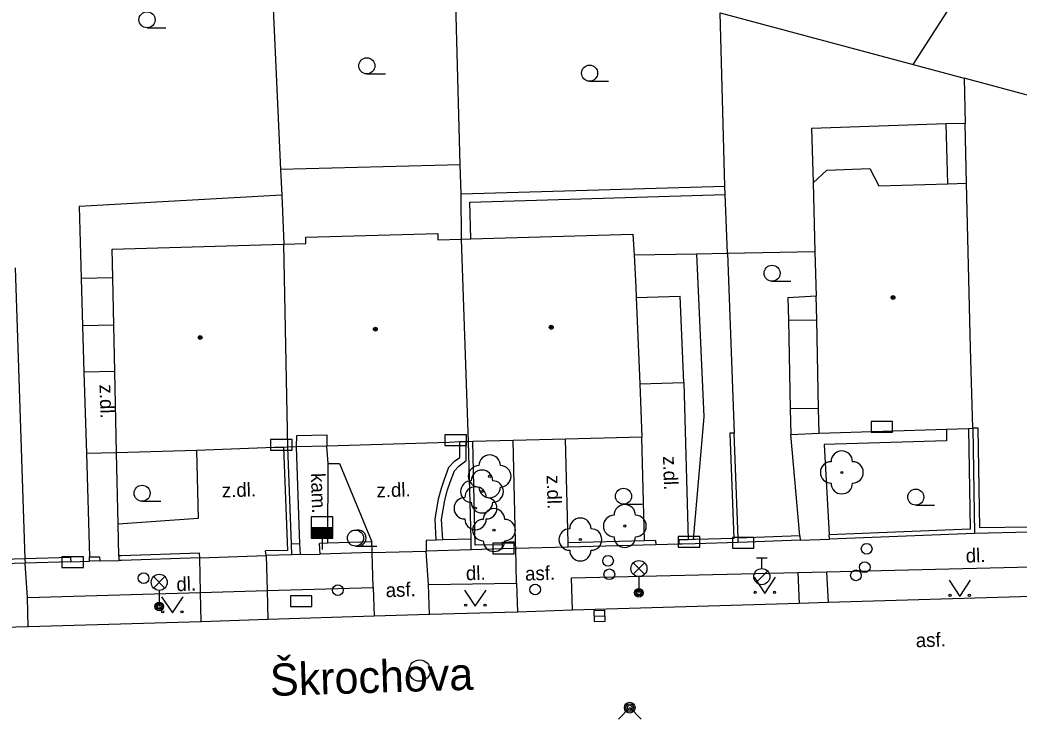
# Model space of a CAD drawing. Extents: x -595546 to -593986, y -1160845 to -1159202.
# Drawn here: x -595074.76 to -595028.18, y -1160781.35 to -1160748.75 of the extents above; entities that cross this region are included whole.
import ezdxf

# ---------------------------------------------------------------- set-up
doc = ezdxf.new("R2010")
doc.units = 0
for name, color, linetype in [('DOP - kresba z DSPS bez souradnic', 7, 'Continuous'), ('DOP - rozhrani ploch obecne', 7, 'Continuous'), ('Level 22', 7, 'Continuous'), ('Level 24', 7, 'Continuous'), ('Level 27', 7, 'Continuous'), ('Level 28', 7, 'Continuous'), ('Level 31', 7, 'Continuous'), ('Level 33', 7, 'Continuous'), ('Level 36', 7, 'Continuous'), ('Level 39', 7, 'Continuous'), ('Nazvy ulic', 7, 'Continuous'), ('plynovod - povrch.  znaky - PRIS skut. velikost', 7, 'Continuous'), ('TM - budovy zdene_ betonove - NP', 7, 'Continuous'), ('TM - budovy zdene_ betonove - VP', 7, 'Continuous'), ('TM - chodniky - VP', 7, 'Continuous'), ('TM - komunikace - VP', 7, 'Continuous'), ('TM - letecke snimky - pomocna linie', 7, 'Continuous'), ('TM - plot drateny_ kovovy - VP', 7, 'Continuous'), ('TM - podezdivka plotu - VP', 7, 'Continuous'), ('TM - popis povrchu', 7, 'Continuous'), ('TM - rozhrani mezi zpev. plochami mezi sebou - VP', 7, 'Continuous'), ('TM - rozhrani ploch obecne - VP', 7, 'Continuous'), ('TM - vjezd na pozemek', 7, 'Continuous'), ('TM - zed operna - VP', 7, 'Continuous')]:
    doc.layers.add(name, color=color, linetype=linetype)

msp = doc.modelspace()

# ---------------------------------------------------------------- linework, layer by layer
at = {"layer": 'DOP - kresba z DSPS bez souradnic'}
for points in [[(-595031.5, -1160756.39), (-595031.57, -1160753.6)], [(-595053.78, -1160757.25), (-595041.88, -1160756.89)], [(-595053.74, -1160758.96), (-595053.78, -1160757.25)]]:
    msp.add_lwpolyline(points, dxfattribs=at)
at = {"layer": 'DOP - rozhrani ploch obecne'}
for points in [[(-595063.2, -1160742.74), (-595062.61, -1160755.73)], [(-595033.11, -1160750.82), (-595028.74, -1160744.02)], [(-595054.23, -1160755.5), (-595054.52, -1160745.07)], [(-595042.11, -1160748.41), (-595033.11, -1160750.82)], [(-595041.89, -1160756.5), (-595042.11, -1160748.41)], [(-595033.11, -1160750.82), (-595030.73, -1160751.46)], [(-595030.73, -1160751.46), (-595030.69, -1160753.58)], [(-595025.19, -1160752.95), (-595030.73, -1160751.46)], [(-595031.57, -1160753.6), (-595037.85, -1160753.81)], [(-595037.85, -1160753.81), (-595037.78, -1160756.35)], [(-595030.69, -1160753.58), (-595031.57, -1160753.6)], [(-595030.62, -1160756.36), (-595030.69, -1160753.58)], [(-595062.61, -1160755.73), (-595062.56, -1160756.92)], [(-595054.19, -1160756.86), (-595054.23, -1160755.5)], [(-595054.19, -1160756.86), (-595041.89, -1160756.5)], [(-595041.88, -1160756.89), (-595041.89, -1160756.5)], [(-595062.56, -1160756.92), (-595072.01, -1160757.45)], [(-595062.56, -1160756.92), (-595062.46, -1160759.21)], [(-595054.18, -1160758.97), (-595054.19, -1160756.86)], [(-595041.77, -1160759.62), (-595041.88, -1160756.89)], [(-595074.54, -1160773.88), (-595074.53, -1160774.08)]]:
    msp.add_lwpolyline(points, dxfattribs=at)
at = {"layer": 'Level 22'}
for centre in [(-595036.44, -1160769.85), (-595052.86, -1160770.03), (-595053.22, -1160770.74), (-595053.52, -1160771.52), (-595052.66, -1160772.54), (-595046.56, -1160772.35), (-595048.63, -1160772.98)]:
    msp.add_circle(centre, 0.05, dxfattribs=at)
for centre, start, end in [((-595036.44, -1160769.35), 0, 180), ((-595052.86, -1160769.53), 0, 180), ((-595036.94, -1160769.85), 90, 270), ((-595035.94, -1160769.85), 270, 90), ((-595053.36, -1160770.03), 90, 270), ((-595053.22, -1160770.24), 0, 180), ((-595052.36, -1160770.03), 270, 90), ((-595053.72, -1160770.74), 90, 270), ((-595052.72, -1160770.74), 270, 90), ((-595053.52, -1160771.02), 0, 180), ((-595052.86, -1160770.53), 180, 0), ((-595036.44, -1160770.35), 180, 0), ((-595054.02, -1160771.52), 90, 270), ((-595053.02, -1160771.52), 270, 90), ((-595053.22, -1160771.24), 180, 0), ((-595052.66, -1160772.04), 0, 180), ((-595046.56, -1160771.85), 0, 180), ((-595053.52, -1160772.02), 180, 0), ((-595053.16, -1160772.54), 90, 270), ((-595052.16, -1160772.54), 270, 90), ((-595048.63, -1160772.48), 0, 180), ((-595047.06, -1160772.35), 90, 270), ((-595046.06, -1160772.35), 270, 90), ((-595049.13, -1160772.98), 90, 270), ((-595048.13, -1160772.98), 270, 90), ((-595052.66, -1160773.04), 180, 0), ((-595046.56, -1160772.85), 180, 0), ((-595048.63, -1160773.48), 180, 0)]:
    msp.add_arc(centre, 0.5, start, end, dxfattribs=at)
at = {"layer": 'Level 24'}
for points in [[(-595035.077, -1160767.978), (-595034.077, -1160767.978), (-595034.077, -1160767.478), (-595035.077, -1160767.478)], [(-595063.077, -1160768.818), (-595062.077, -1160768.818), (-595062.077, -1160768.318), (-595063.077, -1160768.318)], [(-595054.947, -1160768.598), (-595053.947, -1160768.598), (-595053.947, -1160768.098), (-595054.947, -1160768.098)], [(-595044.067, -1160773.338), (-595043.067, -1160773.338), (-595043.067, -1160772.838), (-595044.067, -1160772.838)], [(-595041.538, -1160773.389), (-595040.538, -1160773.389), (-595040.538, -1160772.889), (-595041.538, -1160772.889)], [(-595052.718, -1160773.649), (-595051.718, -1160773.649), (-595051.718, -1160773.149), (-595052.718, -1160773.149)], [(-595072.808, -1160774.279), (-595071.808, -1160774.279), (-595071.808, -1160773.779), (-595072.808, -1160773.779)], [(-595062.148, -1160776.109), (-595061.148, -1160776.109), (-595061.148, -1160775.609), (-595062.148, -1160775.609)]]:
    msp.add_lwpolyline(points, close=True, dxfattribs=at)
at = {"layer": 'Level 27'}
msp.add_line((-595047.99, -1160776.558), (-595047.49, -1160776.542), dxfattribs=at)
msp.add_lwpolyline([(-595047.982, -1160776.808), (-595047.482, -1160776.792), (-595047.498, -1160776.292), (-595047.998, -1160776.308)], close=True, dxfattribs=at)
msp.add_circle((-595056.13, -1160779.09), 0.5, dxfattribs=at)
at = {"layer": 'Level 28'}
for p, q in [((-595061.18, -1160772.42), (-595060.18, -1160772.42)), ((-595061.18, -1160772.47), (-595060.18, -1160772.47)), ((-595061.18, -1160772.52), (-595060.18, -1160772.52)), ((-595061.18, -1160772.57), (-595060.18, -1160772.57)), ((-595061.18, -1160772.62), (-595060.18, -1160772.62)), ((-595061.18, -1160772.67), (-595060.18, -1160772.67)), ((-595061.18, -1160772.72), (-595060.18, -1160772.72)), ((-595061.18, -1160772.77), (-595060.18, -1160772.77)), ((-595061.18, -1160772.82), (-595060.18, -1160772.82)), ((-595061.18, -1160772.87), (-595060.18, -1160772.87)), ((-595060.68, -1160772.92), (-595060.68, -1160773.45)), ((-595040.42, -1160773.835), (-595039.92, -1160773.835)), ((-595040.17, -1160774.335), (-595040.17, -1160773.835)), ((-595040.428, -1160774.982), (-595039.898, -1160774.452))]:
    msp.add_line(p, q, dxfattribs=at)
msp.add_lwpolyline([(-595061.18, -1160772.92), (-595060.18, -1160772.92), (-595060.18, -1160771.92), (-595061.18, -1160771.92)], close=True, dxfattribs=at)
for centre, radius in [((-595035.28, -1160773.41), 0.25), ((-595047.34, -1160773.97), 0.25), ((-595047.28, -1160774.6), 0.25), ((-595040.17, -1160774.71), 0.375), ((-595035.78, -1160774.65), 0.25), ((-595035.37, -1160774.27), 0.25), ((-595069, -1160774.78), 0.25), ((-595059.94, -1160775.34), 0.25), ((-595050.74, -1160775.31), 0.25)]:
    msp.add_circle(centre, radius, dxfattribs=at)
at = {"layer": 'Level 31'}
msp.add_lwpolyline([(-595046.86, -1160781.35), (-595046.33, -1160780.82), (-595045.8, -1160781.35)], dxfattribs=at)
for radius in [0.25, 0.18, 0.11]:
    msp.add_circle((-595046.33, -1160780.82), radius, dxfattribs=at)
at = {"layer": 'Level 33'}
for p, q in [((-595046.165, -1160774.6), (-595045.635, -1160774.07)), ((-595046.165, -1160774.07), (-595045.635, -1160774.6)), ((-595068.535, -1160775.24), (-595068.005, -1160774.71)), ((-595068.535, -1160774.71), (-595068.005, -1160775.24)), ((-595045.9, -1160774.71), (-595045.9, -1160775.46)), ((-595068.27, -1160775.35), (-595068.27, -1160776.1))]:
    msp.add_line(p, q, dxfattribs=at)
for centre, radius in [((-595045.9, -1160774.335), 0.375), ((-595068.27, -1160774.975), 0.375), ((-595045.9, -1160775.46), 0.2), ((-595045.9, -1160775.46), 0.145), ((-595045.9, -1160775.46), 0.0876), ((-595068.27, -1160776.1), 0.2), ((-595068.27, -1160776.1), 0.145), ((-595068.27, -1160776.1), 0.0876)]:
    msp.add_circle(centre, radius, dxfattribs=at)
at = {"layer": 'Level 36'}
for p, q in [((-595068.84, -1160749.115), (-595067.965, -1160749.115)), ((-595058.59, -1160751.265), (-595057.715, -1160751.265)), ((-595048.2, -1160751.605), (-595047.325, -1160751.605)), ((-595039.69, -1160760.935), (-595038.815, -1160760.935)), ((-595069.07, -1160771.195), (-595068.195, -1160771.195)), ((-595046.62, -1160771.335), (-595045.745, -1160771.335)), ((-595032.99, -1160771.375), (-595032.115, -1160771.375)), ((-595059.12, -1160773.285), (-595058.12, -1160773.285))]:
    msp.add_line(p, q, dxfattribs=at)
for points in [[(-595040.53, -1160774.74), (-595040.03, -1160775.49), (-595039.53, -1160774.74)], [(-595031.44, -1160774.88), (-595030.94, -1160775.63), (-595030.44, -1160774.88)], [(-595054.03, -1160775.34), (-595053.53, -1160776.09), (-595053.03, -1160775.34)], [(-595068.16, -1160775.65), (-595067.66, -1160776.4), (-595067.16, -1160775.65)]]:
    msp.add_lwpolyline(points, dxfattribs=at)
for centre, radius in [((-595068.84, -1160748.74), 0.375), ((-595058.59, -1160750.89), 0.375), ((-595048.2, -1160751.23), 0.375), ((-595039.69, -1160760.56), 0.375), ((-595069.07, -1160770.82), 0.375), ((-595046.62, -1160770.96), 0.375), ((-595032.99, -1160771), 0.375), ((-595059.12, -1160772.91), 0.375), ((-595040.48, -1160775.44), 0.05), ((-595039.581, -1160775.44), 0.05), ((-595031.39, -1160775.58), 0.05), ((-595030.491, -1160775.58), 0.05), ((-595068.11, -1160776.35), 0.05), ((-595067.211, -1160776.35), 0.05), ((-595053.98, -1160776.04), 0.05), ((-595053.081, -1160776.04), 0.05)]:
    msp.add_circle(centre, radius, dxfattribs=at)
msp.add_arc((-595058.995, -1160772.91), 0.375, 260.4059, 99.5941, dxfattribs=at)
at = {"layer": 'Level 39'}
for centre, radius in [((-595034.05, -1160761.69), 0.09), ((-595034.05, -1160761.69), 0.0398), ((-595058.19, -1160763.17), 0.09), ((-595058.19, -1160763.17), 0.0398), ((-595049.99, -1160763.08), 0.09), ((-595049.99, -1160763.08), 0.0398), ((-595066.36, -1160763.56), 0.09), ((-595066.36, -1160763.56), 0.0398)]:
    msp.add_circle(centre, radius, dxfattribs=at)
at = {"layer": 'plynovod - povrch.  znaky - PRIS skut. velikost'}
for points in [[(-595052.26, -1160773.22), (-595052.26, -1160773.1), (-595051.65, -1160773.07)], [(-595052.25, -1160773.42), (-595052.26, -1160773.22)]]:
    msp.add_lwpolyline(points, dxfattribs=at)
at = {"layer": 'TM - budovy zdene_ betonove - NP'}
msp.add_lwpolyline([(-595061.87, -1160768.66), (-595061.85, -1160768.13), (-595060.46, -1160768.1), (-595060.46, -1160768.62)], dxfattribs=at)
at = {"layer": 'TM - budovy zdene_ betonove - VP'}
for points in [[(-595037.78, -1160756.35), (-595037.14, -1160755.75)], [(-595037.14, -1160755.75), (-595035.13, -1160755.67)], [(-595035.13, -1160755.67), (-595034.71, -1160756.49)], [(-595037.78, -1160756.35), (-595037.69, -1160759.54)], [(-595034.71, -1160756.49), (-595031.5, -1160756.39)], [(-595031.5, -1160756.39), (-595030.62, -1160756.36)], [(-595030.43, -1160764.04), (-595030.62, -1160756.36)], [(-595061.44, -1160758.88), (-595055.28, -1160758.7)], [(-595061.43, -1160759.18), (-595061.44, -1160758.88)], [(-595055.28, -1160758.7), (-595055.28, -1160759)], [(-595055.28, -1160759), (-595054.18, -1160758.97)], [(-595054.18, -1160758.97), (-595053.74, -1160758.96)], [(-595053.85, -1160768.42), (-595054.18, -1160758.97)], [(-595053.74, -1160758.96), (-595046.18, -1160758.74)], [(-595046.18, -1160758.74), (-595046.13, -1160759.71)], [(-595070.46, -1160759.44), (-595062.46, -1160759.21)], [(-595070.43, -1160760.78), (-595070.46, -1160759.44)], [(-595062.46, -1160759.21), (-595061.43, -1160759.18)], [(-595062.27, -1160768.67), (-595062.46, -1160759.21)], [(-595037.69, -1160759.54), (-595037.63, -1160761.63)], [(-595046.13, -1160759.71), (-595046.05, -1160761.21)], [(-595070.39, -1160762.99), (-595070.43, -1160760.78)], [(-595046.05, -1160761.21), (-595046.03, -1160761.7)], [(-595046.03, -1160761.7), (-595043.97, -1160761.63)], [(-595046.03, -1160761.7), (-595045.86, -1160765.72)], [(-595043.81, -1160765.66), (-595043.97, -1160761.63)], [(-595037.61, -1160762.73), (-595037.63, -1160761.63)], [(-595037.52, -1160766.87), (-595037.61, -1160762.73)], [(-595070.34, -1160765.15), (-595070.39, -1160762.99)], [(-595030.33, -1160767.79), (-595030.43, -1160764.04)], [(-595070.26, -1160768.94), (-595070.34, -1160765.15)], [(-595045.86, -1160765.72), (-595043.81, -1160765.66)], [(-595045.86, -1160765.72), (-595045.77, -1160768.21)], [(-595037.49, -1160768.02), (-595037.52, -1160766.87)], [(-595037.49, -1160768.02), (-595031.56, -1160767.83)], [(-595031.56, -1160767.83), (-595030.53, -1160767.8)], [(-595030.53, -1160767.8), (-595030.33, -1160767.79)], [(-595053.65, -1160768.41), (-595053.85, -1160768.42)], [(-595051.77, -1160768.36), (-595053.65, -1160768.41)], [(-595049.33, -1160768.3), (-595051.77, -1160768.36)], [(-595045.77, -1160768.21), (-595049.33, -1160768.3)], [(-595066.53, -1160768.82), (-595070.26, -1160768.94)], [(-595062.47, -1160768.68), (-595062.89, -1160768.69), (-595066.53, -1160768.82)], [(-595062.27, -1160768.67), (-595062.29, -1160768.67), (-595062.47, -1160768.68)], [(-595061.87, -1160768.66), (-595062.27, -1160768.67)], [(-595060.46, -1160768.62), (-595061.87, -1160768.66)], [(-595054.26, -1160768.43), (-595054.75, -1160768.45), (-595060.46, -1160768.62)], [(-595053.96, -1160768.42), (-595054.15, -1160768.43), (-595054.26, -1160768.43)], [(-595053.85, -1160768.42), (-595053.96, -1160768.42)]]:
    msp.add_lwpolyline(points, dxfattribs=at)
at = {"layer": 'TM - chodniky - VP'}
for points in [[(-595037.16, -1160774.49), (-595027.61, -1160774.26)], [(-595049, -1160776.28), (-595049.05, -1160774.77), (-595038.489, -1160774.519)], [(-595038.49, -1160774.52), (-595038.43, -1160775.96)], [(-595037.16, -1160774.49), (-595037.08, -1160775.92)], [(-595063.24, -1160775.36), (-595058.29, -1160775.21)], [(-595063.24, -1160775.36), (-595063.2, -1160776.71)], [(-595058.29, -1160775.21), (-595058.25, -1160776.56)], [(-595055.71, -1160775.07), (-595051.61, -1160775.01)], [(-595055.67, -1160776.48), (-595055.71, -1160775.07)], [(-595051.61, -1160775.01), (-595051.57, -1160776.36)], [(-595074.42, -1160775.69), (-595066.35, -1160775.45)], [(-595074.38, -1160777.05), (-595074.42, -1160775.69)], [(-595066.32, -1160776.81), (-595066.35, -1160775.45)]]:
    msp.add_lwpolyline(points, dxfattribs=at)
at = {"layer": 'TM - komunikace - VP'}
for points in [[(-595027.57, -1160775.63), (-595037.08, -1160775.92)], [(-595049, -1160776.28), (-595051.57, -1160776.36)], [(-595038.43, -1160775.96), (-595049, -1160776.28)], [(-595037.08, -1160775.92), (-595038.43, -1160775.96)], [(-595063.2, -1160776.71), (-595066.32, -1160776.81)], [(-595058.25, -1160776.56), (-595063.2, -1160776.71)], [(-595055.67, -1160776.48), (-595058.25, -1160776.56)], [(-595051.57, -1160776.36), (-595055.67, -1160776.48)], [(-595074.38, -1160777.05), (-595077.29, -1160777.13)], [(-595066.32, -1160776.81), (-595074.38, -1160777.05)]]:
    msp.add_lwpolyline(points, dxfattribs=at)
at = {"layer": 'TM - letecke snimky - pomocna linie'}
for points in [[(-595054.23, -1160755.5), (-595062.61, -1160755.73)], [(-595041.77, -1160759.62), (-595037.69, -1160759.54)], [(-595046.13, -1160759.71), (-595043.21, -1160759.65)], [(-595043.21, -1160759.65), (-595042.88, -1160767.25), (-595043.37, -1160772.98)], [(-595043.21, -1160759.65), (-595041.77, -1160759.62)], [(-595041.77, -1160759.62), (-595041.46, -1160768.02)], [(-595051.65, -1160773.07), (-595051.77, -1160768.36)], [(-595049.2, -1160773.14), (-595049.33, -1160768.3)], [(-595051.65, -1160773.17), (-595051.65, -1160773.07)]]:
    msp.add_lwpolyline(points, dxfattribs=at)
at = {"layer": 'TM - plot drateny_ kovovy - VP'}
for points in [[(-595074.99, -1160760.31), (-595074.54, -1160773.88)], [(-595030.53, -1160767.8), (-595030.45, -1160772.5)], [(-595030, -1160772.44), (-595030.08, -1160767.79), (-595030.33, -1160767.79)], [(-595053.53, -1160773.25), (-595053.65, -1160768.41)], [(-595041.46, -1160768.02), (-595041.66, -1160768.02), (-595041.48, -1160772.93)], [(-595062.47, -1160768.68), (-595062.29, -1160773.49), (-595063.31, -1160773.51)], [(-595030.45, -1160772.5), (-595037.03, -1160772.76)], [(-595027.68, -1160772.4), (-595030, -1160772.44)], [(-595055.36, -1160773.01), (-595055.83, -1160773.02)], [(-595055.05, -1160773), (-595055.36, -1160773.01)], [(-595053.73, -1160772.96), (-595055.05, -1160773)], [(-595045.64, -1160773.04), (-595049.2, -1160773.14)], [(-595045.12, -1160773.03), (-595045.64, -1160773.04)], [(-595043.6, -1160772.99), (-595044.03, -1160773)], [(-595043.37, -1160772.98), (-595043.6, -1160772.99)], [(-595043.28, -1160772.98), (-595043.37, -1160772.98)], [(-595041.48, -1160772.93), (-595043.28, -1160772.98)], [(-595038.39, -1160772.81), (-595041.28, -1160772.92)], [(-595061.71, -1160773.18), (-595062.11, -1160773.19)], [(-595060.41, -1160773.15), (-595060.8, -1160773.16)], [(-595058.35, -1160773.09), (-595060.41, -1160773.15)], [(-595052.26, -1160773.22), (-595053.53, -1160773.25)], [(-595074.54, -1160773.88), (-595077.55, -1160773.97)], [(-595072.41, -1160773.82), (-595074.54, -1160773.88)], [(-595071.53, -1160773.79), (-595071.05, -1160773.78)], [(-595066.4, -1160773.62), (-595070.04, -1160773.74), (-595070.16, -1160773.74)]]:
    msp.add_lwpolyline(points, dxfattribs=at)
at = {"layer": 'TM - podezdivka plotu - VP'}
for points in [[(-595030.33, -1160767.79), (-595030.25, -1160772.7)], [(-595041.28, -1160772.92), (-595041.46, -1160768.02)], [(-595062.11, -1160773.19), (-595062.27, -1160768.67)], [(-595055.36, -1160773.01), (-595055.4, -1160772.03), (-595055.24, -1160771.08), (-595055.11, -1160770.58), (-595054.99, -1160770.21), (-595054.76, -1160769.61), (-595054.5, -1160769.33), (-595054.25, -1160769.15), (-595054.26, -1160768.43)], [(-595053.73, -1160772.96), (-595053.85, -1160768.42)], [(-595055.83, -1160773.02), (-595055.82, -1160773.52)], [(-595053.72, -1160773.46), (-595053.73, -1160772.96)], [(-595045.12, -1160773.03), (-595045.11, -1160773.23)], [(-595044.02, -1160773.2), (-595044.03, -1160773)], [(-595041.27, -1160773.12), (-595041.28, -1160772.92)], [(-595038.38, -1160773.01), (-595041.27, -1160773.12)], [(-595038.39, -1160772.81), (-595038.38, -1160773.01)], [(-595037.02, -1160772.96), (-595037.03, -1160772.76)], [(-595030.25, -1160772.7), (-595037.02, -1160772.96)], [(-595027.68, -1160772.64), (-595030.25, -1160772.7)], [(-595063.29, -1160773.73), (-595063.31, -1160773.51)], [(-595062.09, -1160773.69), (-595062.11, -1160773.19)], [(-595061.69, -1160773.68), (-595061.71, -1160773.18)], [(-595060.77, -1160773.66), (-595060.8, -1160773.16)], [(-595058.34, -1160773.59), (-595058.35, -1160773.09)], [(-595053.72, -1160773.46), (-595055.82, -1160773.52)], [(-595052.25, -1160773.42), (-595053.72, -1160773.46)], [(-595051.64, -1160773.4), (-595052.25, -1160773.42)], [(-595051.64, -1160773.4), (-595051.65, -1160773.17)], [(-595049.2, -1160773.34), (-595049.2, -1160773.14)], [(-595045.11, -1160773.23), (-595049.2, -1160773.34)], [(-595041.27, -1160773.12), (-595043.28, -1160773.18), (-595043.88, -1160773.2), (-595044.02, -1160773.2)], [(-595072.41, -1160773.82), (-595072.4, -1160774.02)], [(-595071.52, -1160773.99), (-595071.53, -1160773.79)], [(-595071.04, -1160773.98), (-595071.52, -1160773.99)], [(-595071.05, -1160773.78), (-595071.04, -1160773.98)], [(-595070.16, -1160773.74), (-595070.16, -1160773.95)], [(-595066.38, -1160773.83), (-595070.03, -1160773.95), (-595070.16, -1160773.95)], [(-595066.38, -1160773.83), (-595066.4, -1160773.62)], [(-595062.09, -1160773.69), (-595063.29, -1160773.73)], [(-595061.69, -1160773.68), (-595062.09, -1160773.69)], [(-595058.34, -1160773.59), (-595060.77, -1160773.66)], [(-595074.53, -1160774.08), (-595077.54, -1160774.17)], [(-595072.4, -1160774.02), (-595074.53, -1160774.08)]]:
    msp.add_lwpolyline(points, dxfattribs=at)
at = {"layer": 'TM - rozhrani mezi zpev. plochami mezi sebou - VP'}
for points in [[(-595043.81, -1160765.66), (-595043.6, -1160772.99)], [(-595060.39, -1160769.44), (-595060.46, -1160768.62)], [(-595055.71, -1160775.07), (-595055.82, -1160773.52)], [(-595051.61, -1160775.01), (-595051.64, -1160773.4)], [(-595066.35, -1160775.45), (-595066.38, -1160773.83)], [(-595063.29, -1160773.73), (-595063.24, -1160775.36)], [(-595058.29, -1160775.21), (-595058.34, -1160773.59)], [(-595074.42, -1160775.69), (-595074.53, -1160774.08)], [(-595038.49, -1160774.52), (-595037.16, -1160774.49)], [(-595066.35, -1160775.45), (-595063.24, -1160775.36)]]:
    msp.add_lwpolyline(points, dxfattribs=at)
at = {"layer": 'TM - rozhrani ploch obecne - VP'}
for points in [[(-595072.01, -1160757.45), (-595071.93, -1160760.25)], [(-595071.93, -1160760.25), (-595071.91, -1160760.81)], [(-595070.43, -1160760.78), (-595071.91, -1160760.81)], [(-595071.91, -1160760.81), (-595071.85, -1160763.02)], [(-595037.63, -1160761.63), (-595038.95, -1160761.71)], [(-595038.95, -1160761.71), (-595038.93, -1160762.75)], [(-595038.93, -1160762.75), (-595037.61, -1160762.73)], [(-595038.93, -1160762.75), (-595038.84, -1160766.89)], [(-595070.39, -1160762.99), (-595071.85, -1160763.02)], [(-595071.85, -1160763.02), (-595071.78, -1160765.18)], [(-595070.34, -1160765.15), (-595071.78, -1160765.18)], [(-595071.78, -1160765.18), (-595071.67, -1160768.97)], [(-595037.52, -1160766.87), (-595038.84, -1160766.89)], [(-595038.84, -1160766.89), (-595038.81, -1160768.08)], [(-595031.56, -1160767.83), (-595031.55, -1160768.37), (-595037.26, -1160768.54), (-595037.03, -1160772.76)], [(-595045.64, -1160773.04), (-595045.77, -1160768.21)], [(-595038.81, -1160768.08), (-595037.49, -1160768.02)], [(-595038.39, -1160772.81), (-595038.81, -1160768.08)], [(-595066.53, -1160768.82), (-595066.46, -1160772), (-595070.19, -1160772.26)], [(-595061.71, -1160773.18), (-595061.87, -1160768.66)], [(-595070.26, -1160768.94), (-595071.67, -1160768.97)], [(-595071.67, -1160768.97), (-595071.53, -1160773.79)], [(-595070.19, -1160772.26), (-595070.26, -1160768.94)], [(-595060.41, -1160773.15), (-595060.39, -1160769.44)], [(-595060.39, -1160769.44), (-595059.86, -1160769.43), (-595058.35, -1160773.09)], [(-595070.16, -1160773.74), (-595070.19, -1160772.26)]]:
    msp.add_lwpolyline(points, dxfattribs=at)
at = {"layer": 'TM - vjezd na pozemek'}
for points in [[(-595038.38, -1160773.01), (-595037.02, -1160772.96)], [(-595058.34, -1160773.59), (-595055.82, -1160773.52)], [(-595049.2, -1160773.34), (-595051.64, -1160773.4)], [(-595044.02, -1160773.2), (-595045.11, -1160773.23)], [(-595072.4, -1160774.02), (-595071.52, -1160773.99)], [(-595071.04, -1160773.98), (-595070.16, -1160773.95)], [(-595066.38, -1160773.83), (-595063.29, -1160773.73)], [(-595061.69, -1160773.68), (-595060.77, -1160773.66)]]:
    msp.add_lwpolyline(points, dxfattribs=at)
at = {"layer": 'TM - zed operna - VP'}
for points in [[(-595053.95, -1160769.3), (-595053.96, -1160768.42)], [(-595055.05, -1160773), (-595055.1, -1160772.05), (-595054.95, -1160771.14), (-595054.82, -1160770.66), (-595054.71, -1160770.31), (-595054.5, -1160769.77), (-595054.3, -1160769.56), (-595053.95, -1160769.3)]]:
    msp.add_lwpolyline(points, dxfattribs=at)

# ---------------------------------------------------------------- texts
at = {"layer": 'Nazvy ulic'}
msp.add_text('Škrochova', height=1.5, rotation=1.7912, dxfattribs=at).set_placement((-595063.083, -1160780.278))
at = {"layer": 'TM - popis povrchu'}
for s, rotation, p in [('z.dl.', 271.9572, (-595071.06, -1160765.76)), ('z.dl.', 271.9572, (-595044.78, -1160769.1)), ('kam.', 271.9572, (-595061.2, -1160769.89)), ('z.dl.', 271.9572, (-595050.21, -1160769.98)), ('z.dl.', 1.9572, (-595065.34, -1160771.02)), ('z.dl.', 1.9572, (-595058.13, -1160771.02)), ('dl.', 1.9572, (-595030.65, -1160774.06)), ('dl.', 1.9572, (-595053.96, -1160774.88)), ('asf.', 1.9572, (-595051.2, -1160774.9)), ('dl.', 1.9572, (-595067.46, -1160775.39)), ('asf.', 1.9572, (-595057.7, -1160775.67)), ('asf.', 1.9572, (-595032.98, -1160778.01))]:
    msp.add_text(s, height=0.65, rotation=rotation, dxfattribs=at).set_placement(p)

doc.saveas('drawing.dxf')
